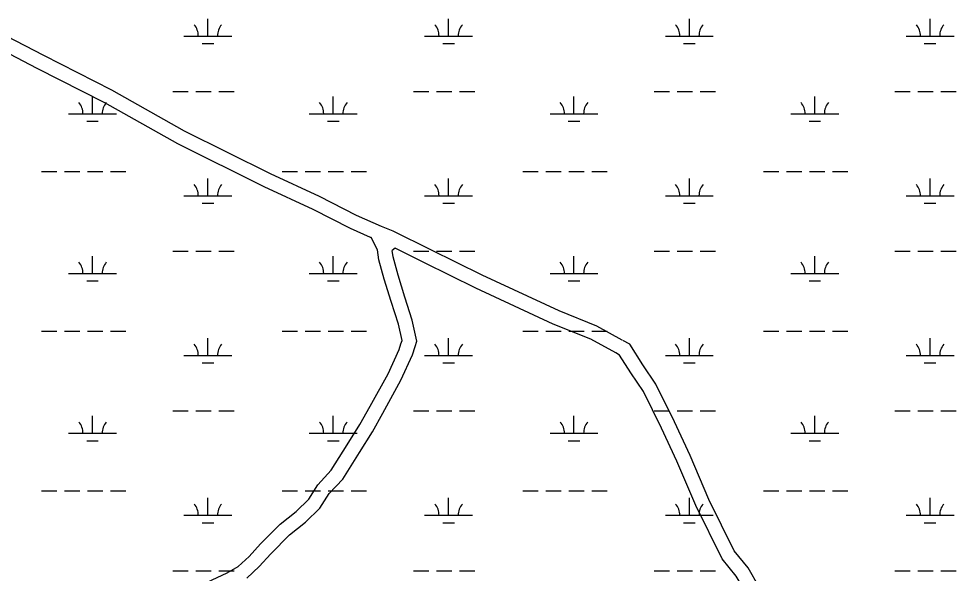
# Model space of a CAD drawing. Extents: x 3161564 to 3199464, y 849354 to 874788.
# Drawn here: x 3188545 to 3190500, y 861538 to 862693 of the extents above; entities that cross this region are included whole.
import ezdxf

# ---------------------------------------------------------------- set-up
doc = ezdxf.new("R2010")
doc.units = 0
doc.layers.add('V-ROAD-CNTR', color=7, linetype='Continuous')
doc.layers.add('V-WETL-SWMP', color=7, linetype='Continuous')

msp = doc.modelspace()

# ---------------------------------------------------------------- linework, layer by layer
at = {"layer": 'V-ROAD-CNTR'}
for points in [[(3189308.8, 862257.4), (3189301.6, 862260.1), (3189250, 862283.1), (3189172.5, 862322.4), (3189070.4, 862369.9), (3188891.2, 862458.7), (3188739.3, 862543.8), (3188597.7, 862616.1), (3188480.4, 862676.8), (3188452.2, 862684.6)], [(3189279.1, 862237.3), (3189237.1, 862256.1), (3189159.4, 862295.4), (3189057.4, 862342.8), (3188877.2, 862432.1), (3188725.2, 862517.4), (3188584, 862589.4), (3188469.4, 862648.7), (3188437.9, 862657.4)], [(3189803.8, 862023.6), (3189750.8, 862052.5), (3189672.1, 862084.2), (3189511.6, 862159), (3189404.8, 862211.6), (3189326, 862250.1), (3189308.8, 862257.4)], [(3189342.4, 862015.5), (3189344.8, 862022.8), (3189337.1, 862057), (3189322.1, 862103.7), (3189307.7, 862150.4), (3189296.5, 862190.7), (3189293.5, 862211.5), (3189280, 862236.9), (3189279.1, 862237.3)], [(3189790.6, 861996.7), (3189738, 862025.3), (3189660.1, 862056.7), (3189498.6, 862131.9), (3189391.6, 862184.6), (3189330, 862214.8), (3189324.1, 862209.9)], [(3189372.1, 862009.9), (3189375.8, 862021.5), (3189366.1, 862064.9), (3189350.7, 862112.7), (3189336.5, 862158.8), (3189325.9, 862196.9), (3189324.1, 862209.9)], [(3188916.3, 861508.9), (3188979.9, 861538.5), (3189003.3, 861552.1), (3189025.6, 861572.9), (3189049.3, 861598.9), (3189090.3, 861640.5), (3189123.9, 861666.9), (3189150.1, 861692.4), (3189169, 861722.3), (3189197.2, 861752.5), (3189230.3, 861805.2), (3189256.9, 861847.8), (3189278, 861885.8), (3189315.4, 861953.5), (3189338.6, 862003.6), (3189342.4, 862015.5)], [(3189021.3, 861527.8), (3189047, 861551.8), (3189071.1, 861578.3), (3189110.3, 861618.1), (3189143.7, 861644.3), (3189173.5, 861673.3), (3189192.9, 861703.9), (3189221.1, 861734.2), (3189255.7, 861789.3), (3189282.8, 861832.6), (3189304.3, 861871.2), (3189342.1, 861940), (3189366.6, 861992.7), (3189372.1, 862009.9)], [(3190284.5, 860885.8), (3190278.9, 860891.7), (3190208.8, 861001.2), (3190179.4, 861063), (3190154.7, 861141.7), (3190122, 861254.1), (3190105.8, 861315.3), (3190098, 861402.7), (3190101.9, 861462.5), (3190089.4, 861509.2), (3190066.2, 861549), (3190037.2, 861584.4), (3189984.6, 861691.4), (3189945.1, 861783.4), (3189912.8, 861853.2), (3189873.9, 861931.7), (3189847, 861972), (3189819.6, 862015), (3189805.2, 862022.9)], [(3190256.8, 860871.4), (3190255.1, 860873.2), (3190182.5, 860986.6), (3190151.5, 861052), (3190126, 861133), (3190093, 861246.1), (3190076.2, 861310.1), (3190067.9, 861402.4), (3190071.6, 861459.6), (3190061.5, 861497.6), (3190041.5, 861531.9), (3190011.8, 861568.1), (3189957.3, 861678.8), (3189917.7, 861771.2), (3189885.8, 861840.3), (3189847.9, 861916.6), (3189821.9, 861955.6), (3189798.4, 861992.4), (3189790.6, 861996.7)]]:
    msp.add_lwpolyline(points, dxfattribs=at)
at = {"layer": 'V-WETL-SWMP'}
for p, q in [((3188939.9, 862656.7), (3188939.9, 862692.7)), ((3189441.8, 862656.7), (3189441.8, 862692.7)), ((3189943.7, 862656.7), (3189943.7, 862692.7)), ((3190445.6, 862656.7), (3190445.6, 862692.7)), ((3188889.9, 862656.7), (3188989.9, 862656.7)), ((3189391.8, 862656.7), (3189491.8, 862656.7)), ((3189893.7, 862656.7), (3189993.7, 862656.7)), ((3190395.6, 862656.7), (3190495.6, 862656.7)), ((3188927.9, 862641.2), (3188951.9, 862641.2)), ((3189429.8, 862641.2), (3189453.8, 862641.2)), ((3189931.7, 862641.2), (3189955.7, 862641.2)), ((3190433.6, 862641.2), (3190457.6, 862641.2)), ((3188866.5, 862541.2), (3188898.5, 862541.2)), ((3188914.5, 862541.2), (3188946.5, 862541.2)), ((3188962.5, 862541.2), (3188994.5, 862541.2)), ((3189368.4, 862541.2), (3189400.4, 862541.2)), ((3189416.4, 862541.2), (3189448.4, 862541.2)), ((3189464.4, 862541.2), (3189496.4, 862541.2)), ((3189870.3, 862541.2), (3189902.3, 862541.2)), ((3189918.3, 862541.2), (3189950.3, 862541.2)), ((3189966.3, 862541.2), (3189998.3, 862541.2)), ((3190372.2, 862541.2), (3190404.2, 862541.2)), ((3190420.2, 862541.2), (3190452.2, 862541.2)), ((3190468.2, 862541.2), (3190500.2, 862541.2)), ((3188699.4, 862494.8), (3188699.4, 862530.8)), ((3189201.3, 862494.8), (3189201.3, 862530.8)), ((3189703.2, 862494.8), (3189703.2, 862530.8)), ((3190205.2, 862494.8), (3190205.2, 862530.8)), ((3188649.4, 862494.8), (3188749.4, 862494.8)), ((3189151.3, 862494.8), (3189251.3, 862494.8)), ((3189653.2, 862494.8), (3189753.2, 862494.8)), ((3190155.2, 862494.8), (3190255.2, 862494.8)), ((3188687.4, 862479.4), (3188711.4, 862479.4)), ((3189189.3, 862479.4), (3189213.3, 862479.4)), ((3189691.2, 862479.4), (3189715.2, 862479.4)), ((3190193.2, 862479.4), (3190217.2, 862479.4)), ((3188592.6, 862374.7), (3188624.6, 862374.7)), ((3188640.6, 862374.7), (3188672.6, 862374.7)), ((3188688.6, 862374.7), (3188720.6, 862374.7)), ((3188736.6, 862374.7), (3188768.6, 862374.7)), ((3188939.9, 862324), (3188939.9, 862360)), ((3189094.5, 862374.7), (3189126.5, 862374.7)), ((3189142.5, 862374.7), (3189174.5, 862374.7)), ((3189190.5, 862374.7), (3189222.5, 862374.7)), ((3189238.5, 862374.7), (3189270.5, 862374.7)), ((3189441.8, 862324), (3189441.8, 862360)), ((3189596.4, 862374.7), (3189628.4, 862374.7)), ((3189644.4, 862374.7), (3189676.4, 862374.7)), ((3189692.4, 862374.7), (3189724.4, 862374.7)), ((3189740.4, 862374.7), (3189772.4, 862374.7)), ((3189943.7, 862324), (3189943.7, 862360)), ((3190098.3, 862374.7), (3190130.3, 862374.7)), ((3190146.3, 862374.7), (3190178.3, 862374.7)), ((3190194.3, 862374.7), (3190226.3, 862374.7)), ((3190242.3, 862374.7), (3190274.3, 862374.7)), ((3190445.6, 862324), (3190445.6, 862360)), ((3188889.9, 862324), (3188989.9, 862324)), ((3189391.8, 862324), (3189491.8, 862324)), ((3189893.7, 862324), (3189993.7, 862324)), ((3190395.6, 862324), (3190495.6, 862324)), ((3188927.9, 862308.6), (3188951.9, 862308.6)), ((3189429.8, 862308.6), (3189453.8, 862308.6)), ((3189931.7, 862308.6), (3189955.7, 862308.6)), ((3190433.6, 862308.6), (3190457.6, 862308.6)), ((3188866.5, 862208.6), (3188898.5, 862208.6)), ((3188914.5, 862208.6), (3188946.5, 862208.6)), ((3188962.5, 862208.6), (3188994.5, 862208.6)), ((3189368.4, 862208.6), (3189400.4, 862208.6)), ((3189416.4, 862208.6), (3189448.4, 862208.6)), ((3189464.4, 862208.6), (3189496.4, 862208.6)), ((3189870.3, 862208.6), (3189902.3, 862208.6)), ((3189918.3, 862208.6), (3189950.3, 862208.6)), ((3189966.3, 862208.6), (3189998.3, 862208.6)), ((3190372.2, 862208.6), (3190404.2, 862208.6)), ((3190420.2, 862208.6), (3190452.2, 862208.6)), ((3190468.2, 862208.6), (3190500.2, 862208.6)), ((3188699.4, 862162.1), (3188699.4, 862198.1)), ((3189201.3, 862162.1), (3189201.3, 862198.1)), ((3189703.2, 862162.1), (3189703.2, 862198.1)), ((3190205.2, 862162.1), (3190205.2, 862198.1)), ((3188649.4, 862162.1), (3188749.4, 862162.1)), ((3189151.3, 862162.1), (3189251.3, 862162.1)), ((3189653.2, 862162.1), (3189753.2, 862162.1)), ((3190155.2, 862162.1), (3190255.2, 862162.1)), ((3188687.4, 862146.7), (3188711.4, 862146.7)), ((3189189.3, 862146.7), (3189213.3, 862146.7)), ((3189691.2, 862146.7), (3189715.2, 862146.7)), ((3190193.2, 862146.7), (3190217.2, 862146.7)), ((3188592.6, 862042.1), (3188624.6, 862042.1)), ((3188640.6, 862042.1), (3188672.6, 862042.1)), ((3188688.6, 862042.1), (3188720.6, 862042.1)), ((3188736.6, 862042.1), (3188768.6, 862042.1)), ((3188939.9, 861991.3), (3188939.9, 862027.3)), ((3189094.5, 862042.1), (3189126.5, 862042.1)), ((3189142.5, 862042.1), (3189174.5, 862042.1)), ((3189190.5, 862042.1), (3189222.5, 862042.1)), ((3189238.5, 862042.1), (3189270.5, 862042.1)), ((3189441.8, 861991.3), (3189441.8, 862027.3)), ((3189596.4, 862042.1), (3189628.4, 862042.1)), ((3189644.4, 862042.1), (3189676.4, 862042.1)), ((3189692.4, 862042.1), (3189724.4, 862042.1)), ((3189740.4, 862042.1), (3189772.4, 862042.1)), ((3189943.7, 861991.3), (3189943.7, 862027.3)), ((3190098.3, 862042.1), (3190130.3, 862042.1)), ((3190146.3, 862042.1), (3190178.3, 862042.1)), ((3190194.3, 862042.1), (3190226.3, 862042.1)), ((3190242.3, 862042.1), (3190274.3, 862042.1)), ((3190445.6, 861991.3), (3190445.6, 862027.3)), ((3188889.9, 861991.3), (3188989.9, 861991.3)), ((3189391.8, 861991.3), (3189491.8, 861991.3)), ((3189893.7, 861991.3), (3189993.7, 861991.3)), ((3190395.6, 861991.3), (3190495.6, 861991.3)), ((3188927.9, 861975.9), (3188951.9, 861975.9)), ((3189429.8, 861975.9), (3189453.8, 861975.9)), ((3189931.7, 861975.9), (3189955.7, 861975.9)), ((3190433.6, 861975.9), (3190457.6, 861975.9)), ((3188866.5, 861875.9), (3188898.5, 861875.9)), ((3188914.5, 861875.9), (3188946.5, 861875.9)), ((3188962.5, 861875.9), (3188994.5, 861875.9)), ((3189368.4, 861875.9), (3189400.4, 861875.9)), ((3189416.4, 861875.9), (3189448.4, 861875.9)), ((3189464.4, 861875.9), (3189496.4, 861875.9)), ((3189870.3, 861875.9), (3189902.3, 861875.9)), ((3189918.3, 861875.9), (3189950.3, 861875.9)), ((3189966.3, 861875.9), (3189998.3, 861875.9)), ((3190372.2, 861875.9), (3190404.2, 861875.9)), ((3190420.2, 861875.9), (3190452.2, 861875.9)), ((3190468.2, 861875.9), (3190500.2, 861875.9)), ((3188699.4, 861829.5), (3188699.4, 861865.5)), ((3189201.3, 861829.5), (3189201.3, 861865.5)), ((3189703.2, 861829.5), (3189703.2, 861865.5)), ((3190205.2, 861829.5), (3190205.2, 861865.5)), ((3188649.4, 861829.5), (3188749.4, 861829.5)), ((3189151.3, 861829.5), (3189251.3, 861829.5)), ((3189653.2, 861829.5), (3189753.2, 861829.5)), ((3190155.2, 861829.5), (3190255.2, 861829.5)), ((3188687.4, 861814), (3188711.4, 861814)), ((3189189.3, 861814), (3189213.3, 861814)), ((3189691.2, 861814), (3189715.2, 861814)), ((3190193.2, 861814), (3190217.2, 861814)), ((3188592.6, 861709.4), (3188624.6, 861709.4)), ((3188640.6, 861709.4), (3188672.6, 861709.4)), ((3188688.6, 861709.4), (3188720.6, 861709.4)), ((3188736.6, 861709.4), (3188768.6, 861709.4)), ((3188939.9, 861658.7), (3188939.9, 861694.7)), ((3189094.5, 861709.4), (3189126.5, 861709.4)), ((3189142.5, 861709.4), (3189174.5, 861709.4)), ((3189190.5, 861709.4), (3189222.5, 861709.4)), ((3189238.5, 861709.4), (3189270.5, 861709.4)), ((3189441.8, 861658.7), (3189441.8, 861694.7)), ((3189596.4, 861709.4), (3189628.4, 861709.4)), ((3189644.4, 861709.4), (3189676.4, 861709.4)), ((3189692.4, 861709.4), (3189724.4, 861709.4)), ((3189740.4, 861709.4), (3189772.4, 861709.4)), ((3189943.7, 861658.7), (3189943.7, 861694.7)), ((3190098.3, 861709.4), (3190130.3, 861709.4)), ((3190146.3, 861709.4), (3190178.3, 861709.4)), ((3190194.3, 861709.4), (3190226.3, 861709.4)), ((3190242.3, 861709.4), (3190274.3, 861709.4)), ((3190445.6, 861658.7), (3190445.6, 861694.7)), ((3188889.9, 861658.7), (3188989.9, 861658.7)), ((3189391.8, 861658.7), (3189491.8, 861658.7)), ((3189893.7, 861658.7), (3189993.7, 861658.7)), ((3190395.6, 861658.7), (3190495.6, 861658.7)), ((3188927.9, 861643.2), (3188951.9, 861643.2)), ((3189429.8, 861643.2), (3189453.8, 861643.2)), ((3189931.7, 861643.2), (3189955.7, 861643.2)), ((3190433.6, 861643.2), (3190457.6, 861643.2)), ((3188866.5, 861543.2), (3188898.5, 861543.2)), ((3188914.5, 861543.2), (3188946.5, 861543.2)), ((3188962.5, 861543.2), (3188994.5, 861543.2)), ((3189368.4, 861543.2), (3189400.4, 861543.2)), ((3189416.4, 861543.2), (3189448.4, 861543.2)), ((3189464.4, 861543.2), (3189496.4, 861543.2)), ((3189870.3, 861543.2), (3189902.3, 861543.2)), ((3189918.3, 861543.2), (3189950.3, 861543.2)), ((3189966.3, 861543.2), (3189998.3, 861543.2)), ((3190372.2, 861543.2), (3190404.2, 861543.2)), ((3190420.2, 861543.2), (3190452.2, 861543.2)), ((3190468.2, 861543.2), (3190500.2, 861543.2))]:
    msp.add_line(p, q, dxfattribs=at)
for centre, start, end in [((3188884.7, 862657.2), 359.2282, 40.7718), ((3188995.1, 862657.2), 139.2282, 180.7718), ((3189386.6, 862657.2), 359.2282, 40.7718), ((3189497.1, 862657.2), 139.2282, 180.7718), ((3189888.5, 862657.2), 359.2282, 40.7718), ((3189999, 862657.2), 139.2282, 180.7718), ((3190390.4, 862657.2), 359.2282, 40.7718), ((3190500.9, 862657.2), 139.2282, 180.7718), ((3188644.2, 862495.3), 359.2282, 40.7718), ((3188754.7, 862495.3), 139.2282, 180.7718), ((3189146.1, 862495.3), 359.2282, 40.7718), ((3189256.6, 862495.3), 139.2282, 180.7718), ((3189648, 862495.3), 359.2282, 40.7718), ((3189758.5, 862495.3), 139.2282, 180.7718), ((3190149.9, 862495.3), 359.2282, 40.7718), ((3190260.4, 862495.3), 139.2282, 180.7718), ((3188884.7, 862324.5), 359.2282, 40.7718), ((3188995.1, 862324.5), 139.2282, 180.7718), ((3189386.6, 862324.5), 359.2282, 40.7718), ((3189497.1, 862324.5), 139.2282, 180.7718), ((3189888.5, 862324.5), 359.2282, 40.7718), ((3189999, 862324.5), 139.2282, 180.7718), ((3190390.4, 862324.5), 359.2282, 40.7718), ((3190500.9, 862324.5), 139.2282, 180.7718), ((3188644.2, 862162.6), 359.2282, 40.7718), ((3188754.7, 862162.6), 139.2282, 180.7718), ((3189146.1, 862162.6), 359.2282, 40.7718), ((3189256.6, 862162.6), 139.2282, 180.7718), ((3189648, 862162.6), 359.2282, 40.7718), ((3189758.5, 862162.6), 139.2282, 180.7718), ((3190149.9, 862162.6), 359.2282, 40.7718), ((3190260.4, 862162.6), 139.2282, 180.7718), ((3188884.7, 861991.8), 359.2282, 40.7718), ((3188995.1, 861991.8), 139.2282, 180.7718), ((3189386.6, 861991.8), 359.2282, 40.7718), ((3189497.1, 861991.8), 139.2282, 180.7718), ((3189888.5, 861991.8), 359.2282, 40.7718), ((3189999, 861991.8), 139.2282, 180.7718), ((3190390.4, 861991.8), 359.2282, 40.7718), ((3190500.9, 861991.8), 139.2282, 180.7718), ((3188644.2, 861829.9), 359.2282, 40.7718), ((3188754.7, 861829.9), 139.2282, 180.7718), ((3189146.1, 861829.9), 359.2282, 40.7718), ((3189256.6, 861829.9), 139.2282, 180.7718), ((3189648, 861829.9), 359.2282, 40.7718), ((3189758.5, 861829.9), 139.2282, 180.7718), ((3190149.9, 861829.9), 359.2282, 40.7718), ((3190260.4, 861829.9), 139.2282, 180.7718), ((3188884.7, 861659.1), 359.2282, 40.7718), ((3188995.1, 861659.1), 139.2282, 180.7718), ((3189386.6, 861659.1), 359.2282, 40.7718), ((3189497.1, 861659.1), 139.2282, 180.7718), ((3189888.5, 861659.1), 359.2282, 40.7718), ((3189999, 861659.1), 139.2282, 180.7718), ((3190390.4, 861659.1), 359.2282, 40.7718), ((3190500.9, 861659.1), 139.2282, 180.7718)]:
    msp.add_arc(centre, 35.2, start, end, dxfattribs=at)

doc.saveas('drawing.dxf')
